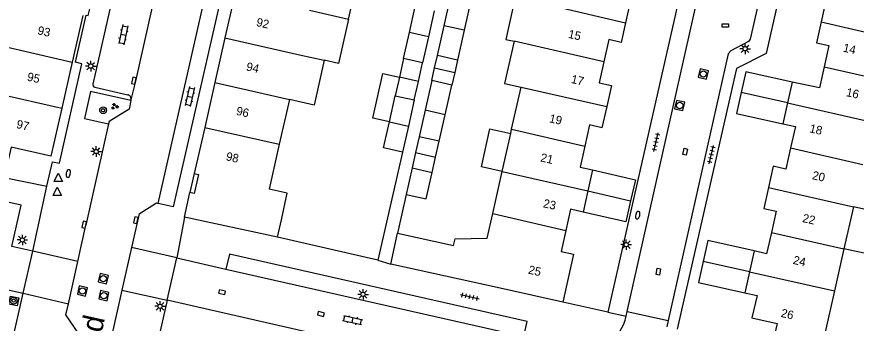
# Model space of a CAD drawing. Extents: x 128999 to 131010, y 395498 to 399007.
# Drawn here: x 129180.7 to 129279.7, y 398693.1 to 398729.2 of the extents above; entities that cross this region are included whole.
import ezdxf

# ---------------------------------------------------------------- set-up
doc = ezdxf.new("R2010")
doc.units = 0
for name, color, linetype in [('gg-afsc-muur', 7, 'Continuous'), ('gg-anno-huisnummerreeks BGT', 7, 'Continuous'), ('gg-anno-openbare ruimte label', 7, 'Continuous'), ('gg-bbg-bijgebouw', 7, 'Continuous'), ('gg-bbg-gedigitaliseerde bebouwing', 7, 'Continuous'), ('gg-bbg-gedigitaliseerde bijgebouw', 7, 'Continuous'), ('gg-bbg-hoofdgebouw', 7, 'Continuous'), ('gg-bbg-luifel en loopbrug', 7, 'Continuous'), ('gg-bbg-tussenscheiding', 7, 'Continuous'), ('gg-knt-verharding', 7, 'Continuous'), ('gg-knt-verharding nz', 7, 'Continuous'), ('gt-grn-weggrens', 7, 'Continuous'), ('gt-symb-boom', 7, 'Continuous'), ('gt-symb-brandkraan', 7, 'Continuous'), ('gt-symb-groenvak', 7, 'Continuous'), ('gt-symb-klinker verharding', 7, 'Continuous'), ('gt-symb-kolk', 7, 'Continuous'), ('gt-symb-kolk center center', 7, 'Continuous'), ('gt-symb-lichtmast', 7, 'Continuous'), ('gt-symb-rioolschacht', 7, 'Continuous'), ('gt-symb-tegel verharding', 7, 'Continuous'), ('gt-symb-waterafsluiter', 7, 'Continuous')]:
    doc.layers.add(name, color=color, linetype=linetype)

# ---------------------------------------------------------------- blocks, each defined once
blk = doc.blocks.new('gt0-LMAST')
at = {"layer": 'gt-symb-lichtmast'}
for p, q in [((-0.182, 0.173), (-0.447, 0.438)), ((-0.005, 0.246), (-0.005, 0.621)), ((0.172, 0.173), (0.437, 0.438)), ((-0.255, -0.004), (-0.63, -0.004)), ((-0.182, -0.181), (-0.447, -0.446)), ((-0.005, -0.254), (-0.005, -0.629)), ((0.437, -0.446), (0.172, -0.181)), ((0.245, -0.004), (0.62, -0.004))]:
    blk.add_line(p, q, dxfattribs=at)
blk.add_circle((-0.005, -0.004), 0.25, dxfattribs=at)
blk = doc.blocks.new('gt0-TEG1')
at = {"layer": 'gt-symb-tegel verharding'}
for p, q in [((-1.125, 0), (1.125, 0)), ((-0.9, -0.25), (-0.9, 0.25)), ((-0.45, -0.25), (-0.45, 0.25)), ((0, -0.25), (0, 0.25)), ((0.45, -0.25), (0.45, 0.25)), ((0.9, -0.25), (0.9, 0.25))]:
    blk.add_line(p, q, dxfattribs=at)
blk = doc.blocks.new('gt0-RS')
at = {"layer": 'gt-symb-rioolschacht'}
blk.add_lwpolyline([(-0.5, -0.5), (0.5, -0.5), (0.5, 0.5), (-0.5, 0.5)], close=True, dxfattribs=at)
blk.add_circle((0, 0), 0.375, dxfattribs=at)
blk = doc.blocks.new('gt0-KOLKCC')
at = {"layer": 'gt-symb-kolk center center'}
blk.add_lwpolyline([(-0.375, 0.2), (0.375, 0.2), (0.375, -0.2), (-0.375, -0.2)], close=True, dxfattribs=at)
blk = doc.blocks.new('gt0-BR')
at = {"layer": 'gt-symb-brandkraan'}
for centre, radius, start, end in [((-0.244, 0), 0.206, 107.56694, 252.43307), ((0.599, -2.664), 3, 106.89205, 107.56694), ((0, -0.691), 0.938, 73.10799, 106.89205), ((-0.599, -2.664), 3, 72.43309, 73.10799), ((0.244, 0), 0.206, 287.56695, 72.43309), ((0.599, 2.664), 3, 252.43307, 253.10797), ((0, 0.691), 0.938, 253.10797, 286.89206), ((-0.599, 2.664), 3, 286.89206, 287.56695)]:
    blk.add_arc(centre, radius, start, end, dxfattribs=at)
blk = doc.blocks.new('gt0-KOLK')
at = {"layer": 'gt-symb-kolk'}
blk.add_lwpolyline([(0, 0), (0.375, 0), (0.375, 0.4), (-0.375, 0.4), (-0.375, 0), (0, 0)], dxfattribs=at)
blk = doc.blocks.new('gt0-KL1')
at = {"layer": 'gt-symb-klinker verharding'}
for p, q in [((-1.15, 0.3), (1.15, 0.3)), ((-1, -0.3), (-1, 0.3)), ((-0.5, 0.3), (-0.5, 0.45)), ((0, -0.3), (0, 0.3)), ((0.5, 0.3), (0.5, 0.45)), ((1, -0.3), (1, 0.3)), ((-1.15, -0.3), (1.15, -0.3)), ((-0.5, -0.45), (-0.5, -0.3)), ((0.5, -0.45), (0.5, -0.3))]:
    blk.add_line(p, q, dxfattribs=at)
blk = doc.blocks.new('gt0-GRVAK')
at = {"layer": 'gt-symb-groenvak'}
for p, q in [((-0.11, 0.189), (-0.228, 0.24)), ((-0.182, 0.153), (0.088, 0.153)), ((-0.091, 0.211), (-0.156, 0.322)), ((-0.047, 0.214), (-0.047, 0.393)), ((-0.004, 0.211), (0.061, 0.322)), ((0.015, 0.189), (0.133, 0.24)), ((0.262, -0.052), (0.197, 0.059)), ((0.305, -0.049), (0.305, 0.13)), ((0.349, -0.052), (0.414, 0.059)), ((-0.245, -0.228), (-0.363, -0.177)), ((-0.318, -0.264), (-0.047, -0.264)), ((-0.226, -0.206), (-0.291, -0.095)), ((-0.183, -0.203), (-0.183, -0.024)), ((-0.139, -0.206), (-0.074, -0.095)), ((-0.12, -0.228), (-0.002, -0.177)), ((0.243, -0.074), (0.125, -0.023)), ((0.17, -0.11), (0.441, -0.11)), ((0.368, -0.074), (0.486, -0.023))]:
    blk.add_line(p, q, dxfattribs=at)
blk = doc.blocks.new('gt0-BOOM')
at = {"layer": 'gt-symb-boom'}
for radius in [0.4, 0.2]:
    blk.add_circle((0, 0), radius, dxfattribs=at)
blk = doc.blocks.new('gt0-WAFSL')
at = {"layer": 'gt-symb-waterafsluiter'}
for p, q in [((-0.5, -0.333), (0, 0.667)), ((0, 0.667), (0.5, -0.333)), ((0.5, -0.333), (-0.5, -0.333))]:
    blk.add_line(p, q, dxfattribs=at)

msp = doc.modelspace()

# ---------------------------------------------------------------- linework, layer by layer
at = {"layer": 'gg-afsc-muur'}
for p, q in [((129226.2, 398713.24), (129223.299, 398700.5)), ((129226.62, 398708.26), (129225.621, 398703.707)), ((129223.299, 398700.5), (129211.477, 398703.215))]:
    msp.add_line(p, q, dxfattribs=at)
at = {"layer": 'gg-bbg-bijgebouw'}
for p, q in [((129231.1, 398728.15), (129231.89, 398731.66)), ((129234.26, 398731.13), (129233.47, 398727.62)), ((129227.012, 398727.362), (129227.7, 398730.42)), ((129229.94, 398729.92), (129229.256, 398726.861)), ((129230.31, 398724.64), (129231.1, 398728.15)), ((129226.32, 398724.29), (129227.012, 398727.362)), ((129233.47, 398727.62), (129232.68, 398724.11)), ((129229.256, 398726.861), (129228.57, 398723.79)), ((129228.57, 398723.79), (129226.32, 398724.29)), ((129232.68, 398724.11), (129230.31, 398724.64)), ((129229.65, 398721.7), (129228.859, 398718.19)), ((129232.02, 398721.16), (129229.65, 398721.7)), ((129231.229, 398717.65), (129232.02, 398721.16)), ((129224.645, 398716.82), (129225.34, 398719.9)), ((129225.34, 398719.9), (129227.58, 398719.4)), ((129227.58, 398719.4), (129226.89, 398716.32)), ((129228.859, 398718.19), (129228.155, 398715.068)), ((129230.525, 398714.528), (129231.229, 398717.65)), ((129226.89, 398716.32), (129226.2, 398713.24)), ((129227.323, 398711.382), (129226.62, 398708.26)), ((129228.99, 398707.72), (129229.693, 398710.842)), ((129226.62, 398708.26), (129228.99, 398707.72))]:
    msp.add_line(p, q, dxfattribs=at)
msp.add_lwpolyline([(129226.2, 398713.24), (129223.95, 398713.74), (129224.645, 398716.82)], dxfattribs=at)
at = {"layer": 'gg-bbg-gedigitaliseerde bebouwing'}
for p, q in [((129239.059, 398715.94), (129240.175, 398720.909)), ((129212.864, 398719.449), (129211.678, 398714.188)), ((129237.942, 398710.97), (129238.951, 398715.458)), ((129238.951, 398715.458), (129239.059, 398715.94)), ((129211.678, 398714.188), (129210.48, 398708.87)), ((129236.825, 398705.999), (129237.942, 398710.97)), ((129279.334, 398706.799), (129278.219, 398701.86)), ((129282.267, 398706.155), (129279.334, 398706.799)), ((129236.171, 398703.089), (129236.825, 398705.999)), ((129278.219, 398701.86), (129277.096, 398696.889)), ((129277.096, 398696.889), (129275.96, 398691.86))]:
    msp.add_line(p, q, dxfattribs=at)
for points in [[(129219.85, 398728.941), (129221.039, 398734.22), (129219.057, 398734.666)], [(129239.984, 398731.415), (129239.486, 398731.527), (129238.367, 398726.547), (129239.343, 398726.328)], [(129219.85, 398728.941), (129218.667, 398723.689), (129216.958, 398724.074)], [(129239.343, 398726.328), (129238.224, 398721.348), (129240.175, 398720.909)], [(129216.958, 398724.074), (129215.769, 398718.795), (129212.864, 398719.449)]]:
    msp.add_lwpolyline(points, dxfattribs=at)
at = {"layer": 'gg-bbg-gedigitaliseerde bijgebouw'}
for p, q in [((129230.525, 398714.528), (129228.155, 398715.068)), ((129227.323, 398711.382), (129229.693, 398710.842))]:
    msp.add_line(p, q, dxfattribs=at)
at = {"layer": 'gg-bbg-hoofdgebouw'}
for p, q in [((129206.464, 398731.979), (129205.273, 398726.709)), ((129188.515, 398729.344), (129187.279, 398723.873)), ((129205.273, 398726.709), (129204.082, 398721.44)), ((129187.279, 398723.873), (129186.046, 398718.417)), ((129204.082, 398721.44), (129202.89, 398716.17)), ((129272.131, 398721.51), (129271.572, 398719.05)), ((129271.572, 398719.05), (129271.011, 398716.58)), ((129202.89, 398716.17), (129201.661, 398710.73)), ((129201.661, 398710.73), (129202.149, 398710.621)), ((129248.591, 398711.15), (129248.032, 398708.67)), ((129200.497, 398705.58), (129201.15, 398708.467)), ((129248.032, 398708.67), (129247.471, 398706.18)), ((129211.477, 398703.215), (129200.497, 398705.58)), ((129211.477, 398703.215), (129211.931, 398705.27)), ((129224.811, 398700.045), (129225.621, 398703.707)), ((129267.641, 398701.61), (129267.081, 398699.139)), ((129237.721, 398697.19), (129224.811, 398700.045)), ((129267.081, 398699.139), (129266.521, 398696.67)), ((129245.091, 398695.56), (129237.721, 398697.19))]:
    msp.add_line(p, q, dxfattribs=at)
for points in [[(129252.144, 398733.899), (129251.601, 398731.47), (129253.071, 398731.14), (129252.482, 398728.51)], [(129278.116, 398733.227), (129277.551, 398730.73), (129276.091, 398731.07), (129275.531, 398728.599)], [(129252.482, 398728.51), (129251.961, 398726.18), (129250.501, 398726.51), (129249.917, 398723.901)], [(129275.531, 398728.599), (129274.971, 398726.13), (129276.421, 398725.81), (129275.871, 398723.31)], [(129249.917, 398723.901), (129249.361, 398721.42), (129250.821, 398721.09), (129250.262, 398718.61)], [(129275.871, 398723.31), (129275.321, 398720.81), (129272.131, 398721.51)], [(129186.046, 398718.417), (129184.77, 398712.77), (129180.08, 398713.84), (129179.27, 398710.27)], [(129250.262, 398718.61), (129249.701, 398716.12), (129248.241, 398716.45), (129247.685, 398713.962)], [(129271.011, 398716.58), (129272.501, 398716.25), (129271.936, 398713.75)], [(129247.685, 398713.962), (129247.131, 398711.48), (129248.591, 398711.15)], [(129271.936, 398713.75), (129271.371, 398711.25), (129269.891, 398711.58), (129269.33, 398709.09)], [(129202.149, 398710.621), (129201.643, 398708.355), (129201.15, 398708.467)], [(129211.931, 398705.27), (129212.621, 398708.39), (129210.48, 398708.87)], [(129269.33, 398709.09), (129268.771, 398706.61), (129270.241, 398706.28), (129269.677, 398703.781)], [(129247.471, 398706.18), (129246.011, 398706.51), (129245.455, 398704.021)], [(129225.621, 398703.707), (129232.212, 398702.249), (129232.384, 398703.03), (129236.171, 398703.089)], [(129245.455, 398704.021), (129244.901, 398701.54), (129246.361, 398701.21), (129245.091, 398695.56)], [(129269.677, 398703.781), (129269.111, 398701.27), (129267.641, 398701.61)], [(129266.521, 398696.67), (129267.981, 398696.33), (129267.381, 398693.69), (129270.341, 398693.02), (129269.661, 398690.01)]]:
    msp.add_lwpolyline(points, dxfattribs=at)
at = {"layer": 'gg-bbg-luifel en loopbrug'}
for p, q in [((129226.32, 398724.29), (129225.83, 398722.095)), ((129229.98, 398723.17), (129230.31, 398724.64)), ((129228.075, 398721.593), (129228.57, 398723.79)), ((129232.68, 398724.11), (129232.35, 398722.635)), ((129229.65, 398721.7), (129229.98, 398723.17)), ((129229.98, 398723.17), (129232.35, 398722.635)), ((129232.35, 398722.635), (129232.02, 398721.16)), ((129225.83, 398722.095), (129225.34, 398719.9)), ((129228.075, 398721.593), (129225.83, 398722.095)), ((129227.58, 398719.4), (129228.075, 398721.593)), ((129271.572, 398719.05), (129266.114, 398720.266)), ((129228.155, 398715.068), (129227.731, 398713.19)), ((129230.101, 398712.65), (129230.525, 398714.528)), ((129227.731, 398713.19), (129227.323, 398711.382)), ((129227.731, 398713.19), (129230.101, 398712.65)), ((129229.693, 398710.842), (129230.101, 398712.65)), ((129248.032, 398708.67), (129253.08, 398707.492)), ((129267.081, 398699.139), (129261.624, 398700.356))]:
    msp.add_line(p, q, dxfattribs=at)
for points in [[(129224.645, 398716.82), (129222.693, 398717.255), (129223.868, 398722.532), (129225.83, 398722.095)], [(129272.131, 398721.51), (129266.666, 398722.733), (129266.114, 398720.266)], [(129266.114, 398720.266), (129265.562, 398717.799), (129271.011, 398716.58)], [(129237.942, 398710.97), (129235.502, 398711.513), (129236.502, 398716.003), (129238.951, 398715.458)], [(129248.591, 398711.15), (129253.656, 398709.974), (129253.08, 398707.492)], [(129253.08, 398707.492), (129252.504, 398705.011), (129247.471, 398706.18)], [(129282.267, 398706.155), (129281.159, 398701.202), (129278.219, 398701.86)], [(129267.641, 398701.61), (129262.175, 398702.828), (129261.624, 398700.356)], [(129261.624, 398700.356), (129261.073, 398697.884), (129266.521, 398696.67)]]:
    msp.add_lwpolyline(points, dxfattribs=at)
at = {"layer": 'gg-bbg-tussenscheiding'}
for p, q in [((129242.414, 398730.869), (129252.482, 398728.51)), ((129215.239, 398729.99), (129219.85, 398728.941)), ((129233.47, 398727.62), (129231.1, 398728.15)), ((129275.531, 398728.599), (129285.564, 398726.309)), ((129229.256, 398726.861), (129227.012, 398727.362)), ((129205.273, 398726.709), (129214.053, 398724.729)), ((129249.917, 398723.901), (129239.343, 398726.328)), ((129177.903, 398726.014), (129187.279, 398723.873)), ((129214.053, 398724.729), (129216.958, 398724.074)), ((129275.871, 398723.31), (129284.44, 398721.34)), ((129204.082, 398721.44), (129212.864, 398719.449)), ((129176.669, 398720.558), (129186.046, 398718.417)), ((129240.175, 398720.909), (129250.262, 398718.61)), ((129231.229, 398717.65), (129228.859, 398718.19)), ((129224.645, 398716.82), (129226.89, 398716.32)), ((129202.89, 398716.17), (129211.678, 398714.188)), ((129239.059, 398715.94), (129247.685, 398713.962)), ((129271.936, 398713.75), (129280.459, 398711.78)), ((129237.942, 398710.97), (129248.032, 398708.67)), ((129269.33, 398709.09), (129279.334, 398706.799)), ((129236.825, 398705.999), (129245.455, 398704.021)), ((129269.677, 398703.781), (129278.219, 398701.86)), ((129267.081, 398699.139), (129277.096, 398696.889))]:
    msp.add_line(p, q, dxfattribs=at)
msp.add_lwpolyline([(129271.572, 398719.05), (129281.58, 398716.76), (129281.55, 398716.61)], dxfattribs=at)
at = {"layer": 'gg-knt-verharding'}
for p, q in [((129192.354, 398732.997), (129189.714, 398721.275)), ((129189.929, 398720.916), (129193.808, 398720.016)), ((129194.197, 398719.43), (129194.174, 398719.319)), ((129191.566, 398716.568), (129188.867, 398704.645)), ((129201.661, 398710.73), (129201.15, 398708.467)), ((129179.27, 398710.27), (129184.28, 398709.23)), ((129195.154, 398705.957), (129194.27, 398702.007)), ((129143.294, 398705.207), (129181.49, 398696.6)), ((129187.947, 398700.349), (129188.867, 398704.645)), ((129182.62, 398701.57), (129180.168, 398702.121)), ((129181.49, 398696.6), (129182.62, 398701.57)), ((129194.27, 398702.007), (129193.139, 398696.951)), ((129198.461, 398695.79), (129199.591, 398700.78)), ((129199.591, 398700.78), (129205.387, 398699.462)), ((129186.817, 398695.367), (129187.947, 398700.349)), ((129242.727, 398685.713), (129198.461, 398695.79)), ((129250.411, 398694.37), (129245.091, 398695.56)), ((129252.56, 398693.888), (129252.687, 398694.454)), ((129252.687, 398694.454), (129257.52, 398693.383)), ((129257.52, 398693.383), (129257.354, 398692.642))]:
    msp.add_line(p, q, dxfattribs=at)
for points in [[(129268.587, 398761.657), (129262.44, 398734.28), (129258.991, 398732.35), (129250.411, 398694.37)], [(129252.687, 398694.454), (129260.821, 398730.67), (129261.001, 398730.95), (129263.17, 398732.12), (129263.391, 398732.49), (129269.927, 398761.343)], [(129274.837, 398760.314), (129267.171, 398726.57), (129266.981, 398726.29), (129264.881, 398725.21), (129264.591, 398724.83), (129257.52, 398693.383)], [(129276.367, 398757.198), (129269.041, 398724.88), (129265.561, 398723.1), (129258.581, 398692.38)], [(129184.28, 398709.23), (129184.96, 398712.1), (129185.77, 398711.95), (129188.39, 398723.64), (129187.67, 398723.86), (129188.91, 398729.39), (129189.17, 398729.34), (129189.52, 398730.78), (129189.82, 398730.71), (129190.66, 398734.54), (129189.741, 398734.77)], [(129204.651, 398730.881), (129199.161, 398706.802), (129197.393, 398707.205)], [(129194.174, 398719.319), (129189.413, 398720.402), (129188.702, 398717.218), (129191.566, 398716.568)], [(129194.174, 398719.319), (129193.965, 398718.311), (129191.636, 398716.876), (129191.566, 398716.568)], [(129180.168, 398702.121), (129181.271, 398706.984), (129172.558, 398708.931), (129171.441, 398704.086)], [(129195.154, 398705.957), (129197.203, 398707.248), (129197.393, 398707.205)], [(129240.479, 398691.488), (129240.879, 398693.268), (129205.797, 398701.228), (129205.387, 398699.462)], [(129193.139, 398696.951), (129191.921, 398691.51), (129191.301, 398691.11)], [(129180.768, 398695.111), (129179.808, 398695.319), (129180.018, 398696.275), (129180.986, 398696.057), (129180.768, 398695.111)], [(129188.07, 398691.83), (129186.52, 398694.06), (129186.817, 398695.367)]]:
    msp.add_lwpolyline(points, dxfattribs=at)
for centre, radius, start, end in [((129190, 398721.202), 0.295, 165.70146, 256.13212), ((129193.714, 398719.532), 0.493, 348.08949, 79.06471), ((129247.737, 398694.89), 4.926, 257.01979, 348.26585)]:
    msp.add_arc(centre, radius, start, end, dxfattribs=at)
at = {"layer": 'gg-knt-verharding nz'}
for p, q in [((129197.393, 398707.205), (129202.853, 398731.311)), ((129205.387, 398699.462), (129240.479, 398691.488))]:
    msp.add_line(p, q, dxfattribs=at)
msp.add_lwpolyline([(129197.214, 398732.689), (129194.717, 398721.626), (129194.197, 398719.43)], dxfattribs=at)
at = {"layer": 'gt-grn-weggrens'}
for p, q in [((129182.62, 398701.57), (129184.28, 398709.23)), ((129200.497, 398705.58), (129199.591, 398700.78)), ((129187.947, 398700.349), (129182.62, 398701.57)), ((129199.591, 398700.78), (129194.27, 398702.007)), ((129223.299, 398700.5), (129224.811, 398700.045)), ((129180.398, 398691.749), (129181.49, 398696.6)), ((129181.49, 398696.6), (129186.817, 398695.367)), ((129193.139, 398696.951), (129198.461, 398695.79)), ((129198.461, 398695.79), (129196.71, 398688.019)), ((129250.411, 398694.37), (129252.56, 398693.888))]:
    msp.add_line(p, q, dxfattribs=at)

# ---------------------------------------------------------------- block references
at = {"layer": 'gt-symb-boom'}
for p in [(129190.914, 398718.184), (129180.361, 398695.734)]:
    msp.add_blockref('gt0-BOOM', p, dxfattribs=at)
at = {"layer": 'gt-symb-brandkraan'}
for p, rotation in [((129186.809, 398710.721), 77.22875743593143), ((129253.919, 398705.823), 77.3531465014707)]:
    msp.add_blockref('gt0-BR', p, dxfattribs=dict(at, rotation=rotation))
at = {"layer": 'gt-symb-groenvak'}
msp.add_blockref('gt0-GRVAK', (129192.262, 398718.636), dxfattribs=at)
at = {"layer": 'gt-symb-klinker verharding'}
for p, rotation in [((129193.29, 398727.098), -102.29885517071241), ((129201.126, 398719.799), -102.2988551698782), ((129220.32, 398693.448), -12.77124256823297)]:
    msp.add_blockref('gt0-KL1', p, dxfattribs=dict(at, rotation=rotation))
at = {"layer": 'gt-symb-kolk'}
for p, rotation in [((129194.717, 398721.626), 77.28466301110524), ((129194.951, 398705.18), 77.58922528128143), ((129188.867, 398704.645), 77.22875743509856), ((129204.983, 398696.912), 167.58922527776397), ((129216.625, 398694.354), 167.28466301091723)]:
    msp.add_blockref('gt0-KOLK', p, dxfattribs=dict(at, rotation=rotation))
at = {"layer": 'gt-symb-kolk center center'}
for p, rotation in [((129264.227, 398728.164), 180), ((129259.52, 398713.286), 77.64517308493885), ((129256.342, 398699.152), 79.21838326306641)]:
    msp.add_blockref('gt0-KOLKCC', p, dxfattribs=dict(at, rotation=rotation))
at = {"layer": 'gt-symb-lichtmast'}
for p in [(129266.572, 398725.441), (129189.46, 398723.395), (129190.1, 398713.321), (129181.401, 398702.888), (129252.57, 398702.338), (129221.55, 398696.479), (129197.627, 398695.067)]:
    msp.add_blockref('gt0-LMAST', p, dxfattribs=at)
at = {"layer": 'gt-symb-rioolschacht'}
for p, rotation in [((129261.656, 398722.457), 76.93666266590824), ((129258.869, 398718.745), 76.93666266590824), ((129190.939, 398698.321), 77.28466301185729), ((129188.479, 398696.866), 77.284663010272), ((129191, 398696.314), 77.28466301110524)]:
    msp.add_blockref('gt0-RS', p, dxfattribs=dict(at, rotation=rotation))
at = {"layer": 'gt-symb-tegel verharding'}
for p, rotation in [((129256.074, 398714.417), 77.35314650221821), ((129262.586, 398712.946), 77.28466301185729), ((129234.115, 398696.192), -12.771242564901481)]:
    msp.add_blockref('gt0-TEG1', p, dxfattribs=dict(at, rotation=rotation))
at = {"layer": 'gt-symb-waterafsluiter'}
for p in [(129185.636, 398710.115), (129185.517, 398708.452)]:
    msp.add_blockref('gt0-WAFSL', p, dxfattribs=at)

# ---------------------------------------------------------------- texts
at = {"layer": 'gg-anno-huisnummerreeks BGT'}
for s, rotation, p in [('92', 347.3, (129208.899, 398728.131)), ('93', 347.3, (129183.123, 398727.155)), ('15', 347.4, (129245.657, 398726.736)), ('14', 347.2, (129278.045, 398725.114)), ('94', 347.3, (129207.715, 398722.893)), ('95', 347.3, (129181.889, 398721.693)), ('17', 347.3, (129245.998, 398721.418)), ('16', 347.6, (129278.413, 398719.864)), ('96', 347.2, (129206.53, 398717.659)), ('19', 347.4, (129243.419, 398716.776)), ('97', 347.3, (129180.626, 398716.101)), ('18', 347.2, (129274.093, 398715.6)), ('98', 347.3, (129205.321, 398712.304)), ('21', 347.4, (129242.389, 398712.162)), ('20', 347.3, (129274.409, 398710.069)), ('23', 347.3, (129242.705, 398706.76)), ('22', 347.3, (129273.26, 398705.016)), ('24', 347.3, (129272.147, 398700.08)), ('25', 347.4, (129240.953, 398698.93)), ('26', 347.2, (129270.717, 398693.827))]:
    msp.add_text(s, height=1, rotation=rotation, dxfattribs=at).set_placement(p)
at = {"layer": 'gg-anno-openbare ruimte label'}
msp.add_text('Doesburgpad', height=2.5, rotation=77.4, dxfattribs=at).set_placement((129186.767, 398674.09))

doc.saveas('drawing.dxf')
